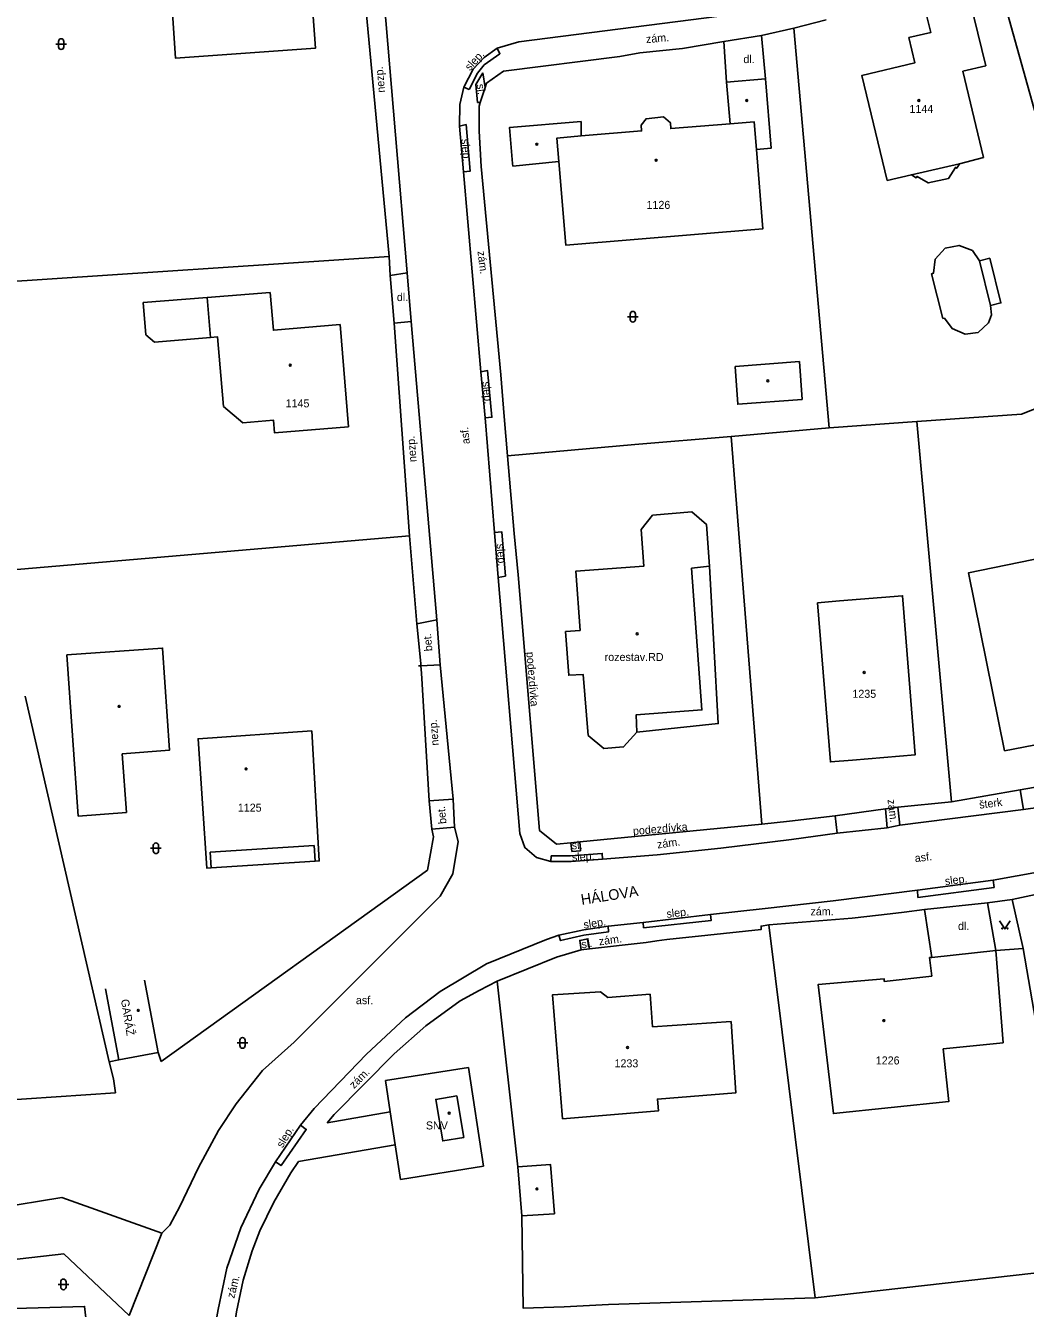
# Model space of a CAD drawing. Extents: x -794191 to -788944, y -1117087 to -1105044.
# Drawn here: x -791491.6 to -791397.9, y -1109788.3 to -1109668.1 of the extents above; entities that cross this region are included whole.
import ezdxf

# ---------------------------------------------------------------- set-up
doc = ezdxf.new("R2010")
doc.units = 0
for name, color, linetype in [('Doplněk polohopisu', 7, 'Continuous'), ('Hranice - ploty_ zdi', 7, 'Continuous'), ('Komunikace', 7, 'Continuous'), ('Názvy ulic_ silnic_ žel_', 7, 'Continuous'), ('Pomocné popisy', 7, 'Continuous'), ('Popisy budov', 7, 'Continuous'), ('Stavební objekty', 7, 'Continuous'), ('Značky druhů budov', 7, 'Continuous'), ('Značky druhů pozemků', 7, 'Continuous'), ('Čísla popisná', 7, 'Continuous')]:
    doc.layers.add(name, color=color, linetype=linetype)

msp = doc.modelspace()

# ---------------------------------------------------------------- linework, layer by layer
at = {"layer": 'Doplněk polohopisu'}
for p, q in [((-791448.58, -1109673.94), (-791448.78, -1109672.56)), ((-791450.57, -1109673.9), (-791450.08, -1109674.12)), ((-791455.9, -1109691.28), (-791457.48, -1109691.54)), ((-791457.09, -1109696.01), (-791455.52, -1109695.84)), ((-791453.1, -1109723.8), (-791454.98, -1109724.18)), ((-791452.79, -1109728.03), (-791454.59, -1109728.11)), ((-791398.11, -1109741.6), (-791398.42, -1109739.74)), ((-791451.58, -1109740.63), (-791453.82, -1109740.79)), ((-791415.59, -1109743.82), (-791415.78, -1109742.17)), ((-791410.9, -1109743.31), (-791411.06, -1109741.53)), ((-791409.69, -1109743.04), (-791409.88, -1109741.37)), ((-791451.46, -1109743.24), (-791453.57, -1109743.44)), ((-791401.48, -1109750.32), (-791407.39, -1109750.96)), ((-791399.17, -1109750.01), (-791401.48, -1109750.32)), ((-791433.77, -1109752.19), (-791433.74, -1109752.68)), ((-791457.47, -1109769.92), (-791463.39, -1109770.96)), ((-791457, -1109773.02), (-791466.08, -1109774.58)), ((-791481.94, -1109789), (-791488.08, -1109783.24))]:
    msp.add_line(p, q, dxfattribs=at)
for points in [[(-791426.2, -1109669.6), (-791425.94, -1109673.42)], [(-791422.66, -1109669.04), (-791422.29, -1109673.11)], [(-791450.08, -1109674.12), (-791449.29, -1109672.58), (-791448.66, -1109671.79), (-791447.19, -1109670.77), (-791447.44, -1109670.25)], [(-791448.78, -1109672.56), (-791449.44, -1109673.64), (-791449.29, -1109675.32), (-791449.03, -1109675.33)], [(-791450.62, -1109681.83), (-791449.98, -1109681.76), (-791450.36, -1109677.4), (-791450.99, -1109677.54)], [(-791448.56, -1109704.87), (-791447.94, -1109704.83), (-791448.34, -1109700.46), (-791448.99, -1109700.57)], [(-791447.34, -1109719.85), (-791446.68, -1109719.72), (-791447.01, -1109715.57), (-791447.69, -1109715.64)], [(-791437.57, -1109746.23), (-791437.6, -1109745.7), (-791440.58, -1109745.93), (-791442.38, -1109745.93), (-791442.41, -1109746.45)], [(-791439.71, -1109744.63), (-791439.65, -1109745.45), (-791440.44, -1109745.51), (-791440.53, -1109744.7)], [(-791408.06, -1109749.14), (-791408.01, -1109749.82), (-791400.87, -1109748.89), (-791400.94, -1109748.21)], [(-791433.74, -1109752.68), (-791427.39, -1109752), (-791427.46, -1109751.43)], [(-791441.67, -1109753.37), (-791441.51, -1109753.87), (-791439.32, -1109753.36), (-791437.01, -1109753.05), (-791437.04, -1109752.51)], [(-791438.79, -1109754.63), (-791438.94, -1109753.7), (-791439.71, -1109753.85), (-791439.58, -1109754.75)], [(-791447.46, -1109757.67), (-791449.15, -1109758.55), (-791450.91, -1109759.51), (-791454.14, -1109761.86), (-791457.1, -1109764.49), (-791462.74, -1109770.18), (-791463.39, -1109770.96)], [(-791465.89, -1109771.17), (-791465.34, -1109771.56), (-791467.7, -1109774.96), (-791468.22, -1109774.61)], [(-791466.08, -1109774.58), (-791466.8, -1109775.65)], [(-791466.8, -1109775.65), (-791468.38, -1109778.39), (-791469.7, -1109781.07), (-791470.41, -1109782.94), (-791471.25, -1109785.68), (-791471.89, -1109788.66), (-791472.24, -1109790.99)]]:
    msp.add_lwpolyline(points, dxfattribs=at)
at = {"layer": 'Hranice - ploty_ zdi'}
for p, q in [((-791457.57, -1109689.75), (-791460.53, -1109658.3)), ((-791390.07, -1109701.28), (-791400.57, -1109663.55)), ((-791419.64, -1109668.37), (-791416.6, -1109667.57)), ((-791419.64, -1109668.37), (-791422.66, -1109669.04)), ((-791419.64, -1109668.37), (-791416.33, -1109705.81)), ((-791426.2, -1109669.6), (-791422.66, -1109669.04)), ((-791448.95, -1109681.32), (-791449.13, -1109678.03)), ((-791448.95, -1109681.32), (-791447.11, -1109700.86)), ((-791457.57, -1109689.75), (-791498.39, -1109692.47)), ((-791457.48, -1109691.54), (-791457.57, -1109689.75)), ((-791402.24, -1109690.16), (-791401.19, -1109694.36)), ((-791457.09, -1109696.01), (-791457.48, -1109691.54)), ((-791455.67, -1109715.93), (-791457.09, -1109696.01)), ((-791447.11, -1109700.86), (-791446.79, -1109704.76)), ((-791398.31, -1109704.55), (-791390.07, -1109701.28)), ((-791446.79, -1109704.76), (-791446.48, -1109708.45)), ((-791404.86, -1109740.87), (-791408.1, -1109705.23)), ((-791422.64, -1109742.96), (-791425.52, -1109706.64)), ((-791446.48, -1109708.45), (-791445.87, -1109715.71)), ((-791445.87, -1109715.71), (-791445.49, -1109719.59)), ((-791455.67, -1109715.93), (-791493.2, -1109719.16)), ((-791454.82, -1109728.13), (-791454.59, -1109728.11)), ((-791404.86, -1109740.87), (-791398.42, -1109739.74)), ((-791398.42, -1109739.74), (-791395.08, -1109739.15)), ((-791420.06, -1109742.68), (-791415.78, -1109742.17)), ((-791422.64, -1109742.96), (-791420.06, -1109742.68)), ((-791453.99, -1109747.28), (-791453.42, -1109744.16)), ((-791478.95, -1109765.2), (-791453.99, -1109747.28)), ((-791409.3, -1109751.2), (-791410.62, -1109751.36)), ((-791407.39, -1109750.96), (-791409.3, -1109751.2)), ((-791432.47, -1109753.89), (-791433.49, -1109754.04)), ((-791431.56, -1109753.78), (-791432.47, -1109753.89)), ((-791427.71, -1109753.36), (-791431.56, -1109753.78)), ((-791438.79, -1109754.63), (-791439.58, -1109754.75)), ((-791398.13, -1109754.6), (-791400.7, -1109754.8)), ((-791479.24, -1109764.36), (-791478.95, -1109765.2)), ((-791483.82, -1109765.24), (-791482.91, -1109765.05)), ((-791450.13, -1109765.77), (-791457.91, -1109766.97)), ((-791448.73, -1109775), (-791450.13, -1109765.77)), ((-791497.65, -1109769.12), (-791483.24, -1109768.15)), ((-791456.51, -1109776.25), (-791448.73, -1109775)), ((-791437.01, -1109787.99), (-791417.64, -1109787.34)), ((-791441.17, -1109788.19), (-791437.01, -1109787.99))]:
    msp.add_line(p, q, dxfattribs=at)
for points in [[(-791426.2, -1109669.6), (-791430.07, -1109670.27), (-791434.07, -1109670.67), (-791435.95, -1109671.02), (-791446.85, -1109672.41), (-791448.44, -1109673.53), (-791448.58, -1109673.94), (-791449.03, -1109675.33), (-791449.13, -1109675.66), (-791449.13, -1109678.03)], [(-791401.28, -1109689.92), (-791402.24, -1109690.16), (-791402.9, -1109689.2), (-791404.15, -1109688.73), (-791405.44, -1109688.99), (-791406.38, -1109690.01), (-791406.56, -1109691.34), (-791406.72, -1109691.4), (-791405.67, -1109695.57), (-791405.51, -1109695.53)], [(-791402.36, -1109696.87), (-791401.39, -1109695.99), (-791401.12, -1109695.23), (-791401.19, -1109694.36), (-791400.23, -1109694.11), (-791401.28, -1109689.92)], [(-791405.51, -1109695.53), (-791404.8, -1109696.52), (-791403.58, -1109697.05), (-791402.36, -1109696.87)], [(-791416.33, -1109705.81), (-791408.1, -1109705.23), (-791398.31, -1109704.55)], [(-791416.33, -1109705.81), (-791425.52, -1109706.64), (-791434.55, -1109707.37), (-791446.48, -1109708.45)], [(-791454.53, -1109728.82), (-791454.59, -1109728.11), (-791454.61, -1109727.9), (-791454.98, -1109724.18), (-791455.67, -1109715.93)], [(-791434.37, -1109734.34), (-791426.72, -1109733.53), (-791427.53, -1109718.79)], [(-791445.49, -1109719.59), (-791443.48, -1109743.56), (-791441.89, -1109744.82), (-791440.53, -1109744.7), (-791439.71, -1109744.63), (-791422.64, -1109742.96)], [(-791453.42, -1109744.16), (-791453.57, -1109743.44), (-791453.82, -1109740.79), (-791454.53, -1109728.82)], [(-791483.24, -1109768.15), (-791483.42, -1109766.84), (-791483.82, -1109765.24), (-791491.71, -1109730.98)], [(-791415.78, -1109742.17), (-791411.06, -1109741.53), (-791409.88, -1109741.37), (-791404.86, -1109740.87)], [(-791372.43, -1109743.71), (-791378.03, -1109745.58), (-791378.89, -1109745.65), (-791386.22, -1109747.28), (-791389.4, -1109747.92), (-791399.17, -1109750.01)], [(-791399.17, -1109750.01), (-791398.13, -1109754.6)], [(-791410.62, -1109751.36), (-791414.17, -1109751.78), (-791421.99, -1109752.4), (-791422.71, -1109752.51), (-791422.69, -1109752.82), (-791427.71, -1109753.36)], [(-791406.7, -1109755.47), (-791407.39, -1109750.96)], [(-791421.99, -1109752.4), (-791417.64, -1109787.34), (-791392.98, -1109784.56), (-791398.13, -1109754.6)], [(-791433.49, -1109754.04), (-791438.79, -1109754.63)], [(-791439.58, -1109754.75), (-791441.89, -1109755.42), (-791447.46, -1109757.67)], [(-791447.46, -1109757.67), (-791445.5, -1109775.07)], [(-791457.91, -1109766.97), (-791457.47, -1109769.92), (-791457, -1109773.02), (-791456.51, -1109776.25)], [(-791445.13, -1109779.67), (-791445, -1109788.33), (-791441.17, -1109788.19)], [(-791484.61, -1109801.13), (-791486.13, -1109788.15), (-791531.72, -1109789.46), (-791534.32, -1109789.37), (-791551.89, -1109797.02)]]:
    msp.add_lwpolyline(points, dxfattribs=at)
at = {"layer": 'Komunikace'}
for p, q in [((-791455.9, -1109691.28), (-791458.73, -1109657.75)), ((-791455.52, -1109695.84), (-791455.9, -1109691.28)), ((-791453.1, -1109723.8), (-791455.52, -1109695.84)), ((-791452.79, -1109728.03), (-791453.1, -1109723.8)), ((-791451.58, -1109740.63), (-791452.79, -1109728.03)), ((-791451.46, -1109743.24), (-791451.58, -1109740.63)), ((-791409.69, -1109743.04), (-791398.11, -1109741.6)), ((-791394.58, -1109741.1), (-791398.11, -1109741.6)), ((-791451.12, -1109744.59), (-791451.46, -1109743.24)), ((-791415.59, -1109743.82), (-791410.9, -1109743.31)), ((-791410.9, -1109743.31), (-791409.69, -1109743.04)), ((-791415.59, -1109743.82), (-791419.87, -1109744.41)), ((-791451.6, -1109747.6), (-791451.12, -1109744.59)), ((-791452.78, -1109749.72), (-791451.6, -1109747.6)), ((-791466.48, -1109763.39), (-791452.78, -1109749.72)), ((-791401.48, -1109750.32), (-791400.7, -1109754.8)), ((-791536.06, -1109785.94), (-791488.27, -1109777.94)), ((-791488.27, -1109777.94), (-791478.88, -1109781.28)), ((-791478.88, -1109781.28), (-791481.94, -1109789)), ((-791488.08, -1109783.24), (-791533.79, -1109788.42))]:
    msp.add_line(p, q, dxfattribs=at)
for points in [[(-791426.62, -1109667.23), (-791445.42, -1109669.66), (-791447.44, -1109670.25), (-791448.66, -1109671.12), (-791449.69, -1109672.22), (-791450.57, -1109673.9), (-791450.96, -1109675.53), (-791450.99, -1109677.54), (-791450.62, -1109681.83), (-791448.99, -1109700.57), (-791448.56, -1109704.87), (-791447.69, -1109715.64), (-791447.34, -1109719.85), (-791445.34, -1109743.85), (-791444.87, -1109745.16), (-791443.75, -1109746.1), (-791442.41, -1109746.45), (-791440.5, -1109746.45), (-791437.57, -1109746.23), (-791432.45, -1109745.83), (-791426.47, -1109745.2), (-791419.87, -1109744.41)], [(-791437.04, -1109752.51), (-791433.77, -1109752.19), (-791427.46, -1109751.43), (-791422.33, -1109750.86), (-791415.95, -1109750.14), (-791408.06, -1109749.14), (-791400.94, -1109748.21), (-791389.69, -1109746.19)], [(-791437.04, -1109752.51), (-791439.32, -1109752.86), (-791441.67, -1109753.37)], [(-791452.8, -1109758.63), (-791448.44, -1109756.04), (-791442.83, -1109753.77), (-791441.67, -1109753.37)], [(-791474.69, -1109795.4), (-791474.07, -1109791.08), (-791474.01, -1109790.69), (-791473.61, -1109788.44), (-791472.78, -1109784.57), (-791471.48, -1109780.8), (-791469.75, -1109777.16), (-791468.22, -1109774.61), (-791465.89, -1109771.17), (-791464.6, -1109769.6), (-791459.7, -1109764.52), (-791456.05, -1109761.11), (-791452.8, -1109758.63)], [(-791478.88, -1109781.28), (-791478.14, -1109780.54), (-791477.19, -1109778.8), (-791475.46, -1109775.15), (-791473.56, -1109771.66), (-791471.91, -1109769.18), (-791469.45, -1109766.04), (-791466.48, -1109763.39)]]:
    msp.add_lwpolyline(points, dxfattribs=at)
at = {"layer": 'Stavební objekty'}
for p, q in [((-791404.11, -1109681.07), (-791408.62, -1109682.11)), ((-791474.31, -1109697.35), (-791474.62, -1109693.59)), ((-791400.02, -1109763.44), (-791400.7, -1109754.8)), ((-791406.91, -1109755.47), (-791406.7, -1109757.22)), ((-791480.51, -1109757.59), (-791479.24, -1109764.36)), ((-791484.16, -1109758.38), (-791482.91, -1109765.05)), ((-791432.88, -1109761.95), (-791433.11, -1109758.9)), ((-791432.88, -1109761.95), (-791425.51, -1109761.46)), ((-791405.63, -1109764.02), (-791400.02, -1109763.44)), ((-791479.24, -1109764.36), (-791482.91, -1109765.05)), ((-791450.57, -1109772.31), (-791451.24, -1109768.41))]:
    msp.add_line(p, q, dxfattribs=at)
for points in [[(-791465.36, -1109658.31), (-791464.49, -1109670.24), (-791477.6, -1109671.19), (-791478.39, -1109659.43), (-791482.94, -1109659.93), (-791483.59, -1109654.09), (-791474.81, -1109653.48), (-791474.24, -1109658.96)], [(-791461.38, -1109705.72), (-791468.32, -1109706.3), (-791468.42, -1109705.1), (-791471.28, -1109705.34), (-791473.11, -1109703.82), (-791473.65, -1109697.3), (-791474.31, -1109697.35), (-791479.57, -1109697.78), (-791480.39, -1109697.09), (-791480.63, -1109694.08), (-791474.62, -1109693.59), (-791468.73, -1109693.15), (-791468.43, -1109696.67), (-791462.17, -1109696.14)], [(-791429.24, -1109718.96), (-791427.53, -1109718.79), (-791427.83, -1109714.87), (-791429.2, -1109713.7), (-791432.88, -1109714.01), (-791433.96, -1109715.34), (-791433.7, -1109718.78), (-791440.09, -1109719.26), (-791439.67, -1109724.81), (-791441.04, -1109724.91), (-791440.74, -1109729), (-791439.39, -1109728.93), (-791438.92, -1109734.64), (-791437.45, -1109735.86), (-791435.6, -1109735.72), (-791434.37, -1109734.34), (-791434.43, -1109732.73), (-791428.26, -1109732.25)], [(-791399.89, -1109736.1), (-791391.5, -1109734.45), (-791392.38, -1109730.07), (-791387.46, -1109729.01), (-791389.15, -1109720.6), (-791394.08, -1109721.58), (-791394.89, -1109717.7), (-791403.27, -1109719.41)], [(-791417.41, -1109722.21), (-791416.21, -1109737.13), (-791414.15, -1109736.96), (-791408.26, -1109736.46), (-791409.44, -1109721.55), (-791415.35, -1109722.04)], [(-791442.08, -1109779.48), (-791442.45, -1109774.85), (-791445.5, -1109775.07), (-791445.13, -1109779.67)]]:
    msp.add_lwpolyline(points, close=True, dxfattribs=at)
for points in [[(-791403.49, -1109664.34), (-791401.65, -1109671.89), (-791403.79, -1109672.41), (-791401.86, -1109680.48), (-791404.11, -1109681.07), (-791404.37, -1109681.49), (-791404.49, -1109681.41), (-791405.14, -1109682.44), (-791407.04, -1109682.87), (-791408.09, -1109682.26), (-791408.17, -1109682.39), (-791408.62, -1109682.11), (-791410.88, -1109682.63), (-791413.25, -1109672.8), (-791408.29, -1109671.61), (-791408.85, -1109669.25), (-791406.79, -1109668.76), (-791407.63, -1109665.38)], [(-791425.94, -1109673.42), (-791425.62, -1109677.32), (-791431.17, -1109677.78), (-791431.21, -1109677.23), (-791431.86, -1109676.67), (-791433.49, -1109676.85), (-791433.95, -1109677.46), (-791433.91, -1109678), (-791439.57, -1109678.46), (-791439.58, -1109677.11)], [(-791423.15, -1109679.73), (-791421.76, -1109679.61), (-791422.29, -1109673.11), (-791425.94, -1109673.42)], [(-791439.58, -1109677.11), (-791446.29, -1109677.67), (-791446.02, -1109681.05), (-791445.99, -1109681.3)], [(-791441.67, -1109680.86), (-791441.02, -1109688.69), (-791422.54, -1109687.16), (-791423.15, -1109679.73), (-791423.37, -1109677.14), (-791425.62, -1109677.32)], [(-791439.57, -1109678.46), (-791441.85, -1109678.67), (-791441.67, -1109680.86), (-791445.99, -1109681.3)], [(-791425.15, -1109700.06), (-791419.12, -1109699.61), (-791418.85, -1109703.16)], [(-791425.15, -1109700.06), (-791424.89, -1109703.61), (-791418.85, -1109703.16)], [(-791487.78, -1109727.09), (-791478.81, -1109726.46), (-791478.18, -1109736.03), (-791482.61, -1109736.37)], [(-791487.78, -1109727.09), (-791486.72, -1109742.2), (-791482.2, -1109741.86), (-791482.61, -1109736.37)], [(-791464.83, -1109734.22), (-791475.49, -1109734.95), (-791474.66, -1109747.1), (-791474.25, -1109747.05), (-791474.34, -1109745.6)], [(-791464.51, -1109746.42), (-791464.12, -1109746.41), (-791464.83, -1109734.22)], [(-791474.34, -1109745.6), (-791464.61, -1109744.97), (-791464.51, -1109746.42), (-791474.25, -1109747.05)], [(-791400.7, -1109754.8), (-791406.7, -1109755.47), (-791406.91, -1109755.47)], [(-791406.7, -1109757.22), (-791411.16, -1109757.69), (-791411.18, -1109757.44), (-791417.37, -1109757.99), (-791415.93, -1109770.08), (-791405.11, -1109768.96), (-791405.63, -1109764.02)], [(-791433.11, -1109758.9), (-791437.08, -1109759.2), (-791437.76, -1109758.66), (-791442.26, -1109758.94), (-791441.31, -1109770.56)], [(-791441.31, -1109770.56), (-791432.34, -1109769.83), (-791432.43, -1109768.73), (-791425.07, -1109768.13), (-791425.51, -1109761.46)], [(-791451.24, -1109768.41), (-791453.2, -1109768.76), (-791452.55, -1109772.65), (-791450.57, -1109772.31)]]:
    msp.add_lwpolyline(points, dxfattribs=at)
at = {"layer": 'Značky druhů budov'}
for centre in [(-791424.06, -1109675.15), (-791407.92, -1109675.15), (-791443.74, -1109679.25), (-791432.55, -1109680.75), (-791466.84, -1109699.95), (-791422.08, -1109701.42), (-791434.32, -1109725.12), (-791413.04, -1109728.74), (-791482.89, -1109731.92), (-791470.99, -1109737.79), (-791481.09, -1109760.41), (-791411.2, -1109761.37), (-791435.23, -1109763.89), (-791451.94, -1109770.04), (-791443.72, -1109777.15)]:
    msp.add_circle(centre, 0.0875, dxfattribs=at)
at = {"layer": 'Značky druhů pozemků'}
for p, q in [((-791488.82, -1109669.86), (-791487.82, -1109669.86)), ((-791488.57, -1109670.11), (-791488.57, -1109669.61)), ((-791488.07, -1109670.11), (-791488.07, -1109669.61)), ((-791434.98, -1109695.66), (-791434.98, -1109695.16)), ((-791434.48, -1109695.66), (-791434.48, -1109695.16)), ((-791435.23, -1109695.41), (-791434.23, -1109695.41)), ((-791479.94, -1109745.22), (-791478.94, -1109745.22)), ((-791479.69, -1109745.47), (-791479.69, -1109744.97)), ((-791479.19, -1109745.47), (-791479.19, -1109744.97)), ((-791471.82, -1109763.46), (-791470.82, -1109763.46)), ((-791471.57, -1109763.71), (-791471.57, -1109763.21)), ((-791471.07, -1109763.71), (-791471.07, -1109763.21)), ((-791488.61, -1109786.09), (-791487.61, -1109786.09)), ((-791488.36, -1109786.34), (-791488.36, -1109785.84)), ((-791487.86, -1109786.34), (-791487.86, -1109785.84))]:
    msp.add_line(p, q, dxfattribs=at)
msp.add_lwpolyline([(-791400.35, -1109752.03), (-791399.85, -1109752.78), (-791399.35, -1109752.03)], dxfattribs=at)
for centre in [(-791400.1, -1109752.73), (-791399.6, -1109752.73)]:
    msp.add_circle(centre, 0.05, dxfattribs=at)
for centre, start, end in [((-791488.32, -1109669.61), 0, 179.99999), ((-791488.32, -1109670.11), 179.99999, 359.99999), ((-791434.73, -1109695.16), 0, 179.99999), ((-791434.73, -1109695.66), 179.99999, 359.99999), ((-791479.44, -1109744.97), 0, 179.99999), ((-791479.44, -1109745.47), 179.99999, 359.99999), ((-791471.32, -1109763.21), 0, 179.99999), ((-791471.32, -1109763.71), 179.99999, 359.99999), ((-791488.11, -1109785.84), 0, 179.99999), ((-791488.11, -1109786.34), 179.99999, 359.99999)]:
    msp.add_arc(centre, 0.25, start, end, dxfattribs=at)

# ---------------------------------------------------------------- texts
at = {"layer": 'Názvy ulic_ silnic_ žel_'}
msp.add_text('HÁLOVA', height=1, rotation=8.91124, dxfattribs=at).set_placement((-791439.52, -1109750.53))
at = {"layer": 'Pomocné popisy'}
for s, rotation, p in [('zám.', 5.04489, (-791433.47, -1109669.773)), ('slep.', 47.54769, (-791450.014, -1109672.413)), ('nezp.', 94.76364, (-791457.96, -1109674.38)), ('sl.', 277.80019, (-791449.383, -1109673.634)), ('slep.', 274.12012, (-791450.812, -1109678.769)), ('zám.', 277.04594, (-791449.301, -1109689.288)), ('slep.', 275.81191, (-791448.838, -1109701.516)), ('asf.', 96.51477, (-791450, -1109707.31)), ('nezp.', 94.47141, (-791455, -1109709)), ('slep.', 274.12012, (-791447.502, -1109716.701)), ('bet.', 94.50644, (-791453.52, -1109726.73)), ('podezdívka', 274.79876, (-791444.72, -1109726.84)), ('nezp.', 94.44473, (-791452.92, -1109735.57)), ('zám.', 276.49077, (-791410.86, -1109740.67)), ('šterk', 7.20842, (-791402.219, -1109741.517)), ('bet.', 95.06141, (-791452.2, -1109742.91)), ('podezdívka', 4.79876, (-791434.69, -1109743.98)), ('sl.', 3.27049, (-791440.44, -1109745.327)), ('zám.', 7.92554, (-791432.411, -1109745.248)), ('slep.', 3.72563, (-791440.418, -1109746.436)), ('asf.', 7.1019, (-791408.26, -1109746.53)), ('slep.', 7.43141, (-791405.435, -1109748.685)), ('slep.', 6.41084, (-791431.54, -1109751.746)), ('slep.', 8.76628, (-791439.302, -1109752.761)), ('sl.', 8.94538, (-791439.5, -1109754.609)), ('zám.', 7.92554, (-791437.875, -1109754.329)), ('zám.', 45, (-791460.865, -1109767.803)), ('slep.', 58.70696, (-791467.568, -1109773.355)), ('zám.', 76.31598, (-791472.093, -1109787.438))]:
    msp.add_text(s, height=0.75, rotation=rotation, dxfattribs=at).set_placement(p)
for s, p in [('dl.', (-791424.37, -1109671.64)), ('dl.', (-791456.85, -1109693.94)), ('zám.', (-791418.08, -1109751.51)), ('dl.', (-791404.25, -1109752.88)), ('asf.', (-791460.69, -1109759.83))]:
    msp.add_text(s, height=0.75, dxfattribs=at).set_placement(p)
at = {"layer": 'Popisy budov'}
for s, p in [('rozestav.RD', (-791437.37, -1109727.67)), ('SNV', (-791454.13, -1109771.57))]:
    msp.add_text(s, height=0.75, dxfattribs=at).set_placement(p)
msp.add_text('GARÁŽ', height=0.75, rotation=279.2291, dxfattribs=at).set_placement((-791482.72, -1109759.419))
at = {"layer": 'Čísla popisná'}
for s, p in [('1144', (-791408.8, -1109676.31)), ('1126', (-791433.45, -1109685.3)), ('1145', (-791467.28, -1109703.9)), ('1235', (-791414.15, -1109731.12)), ('1125', (-791471.76, -1109741.79)), ('1233', (-791436.45, -1109765.75)), ('1226', (-791411.96, -1109765.48))]:
    msp.add_text(s, height=0.75, dxfattribs=at).set_placement(p)

doc.saveas('drawing.dxf')
